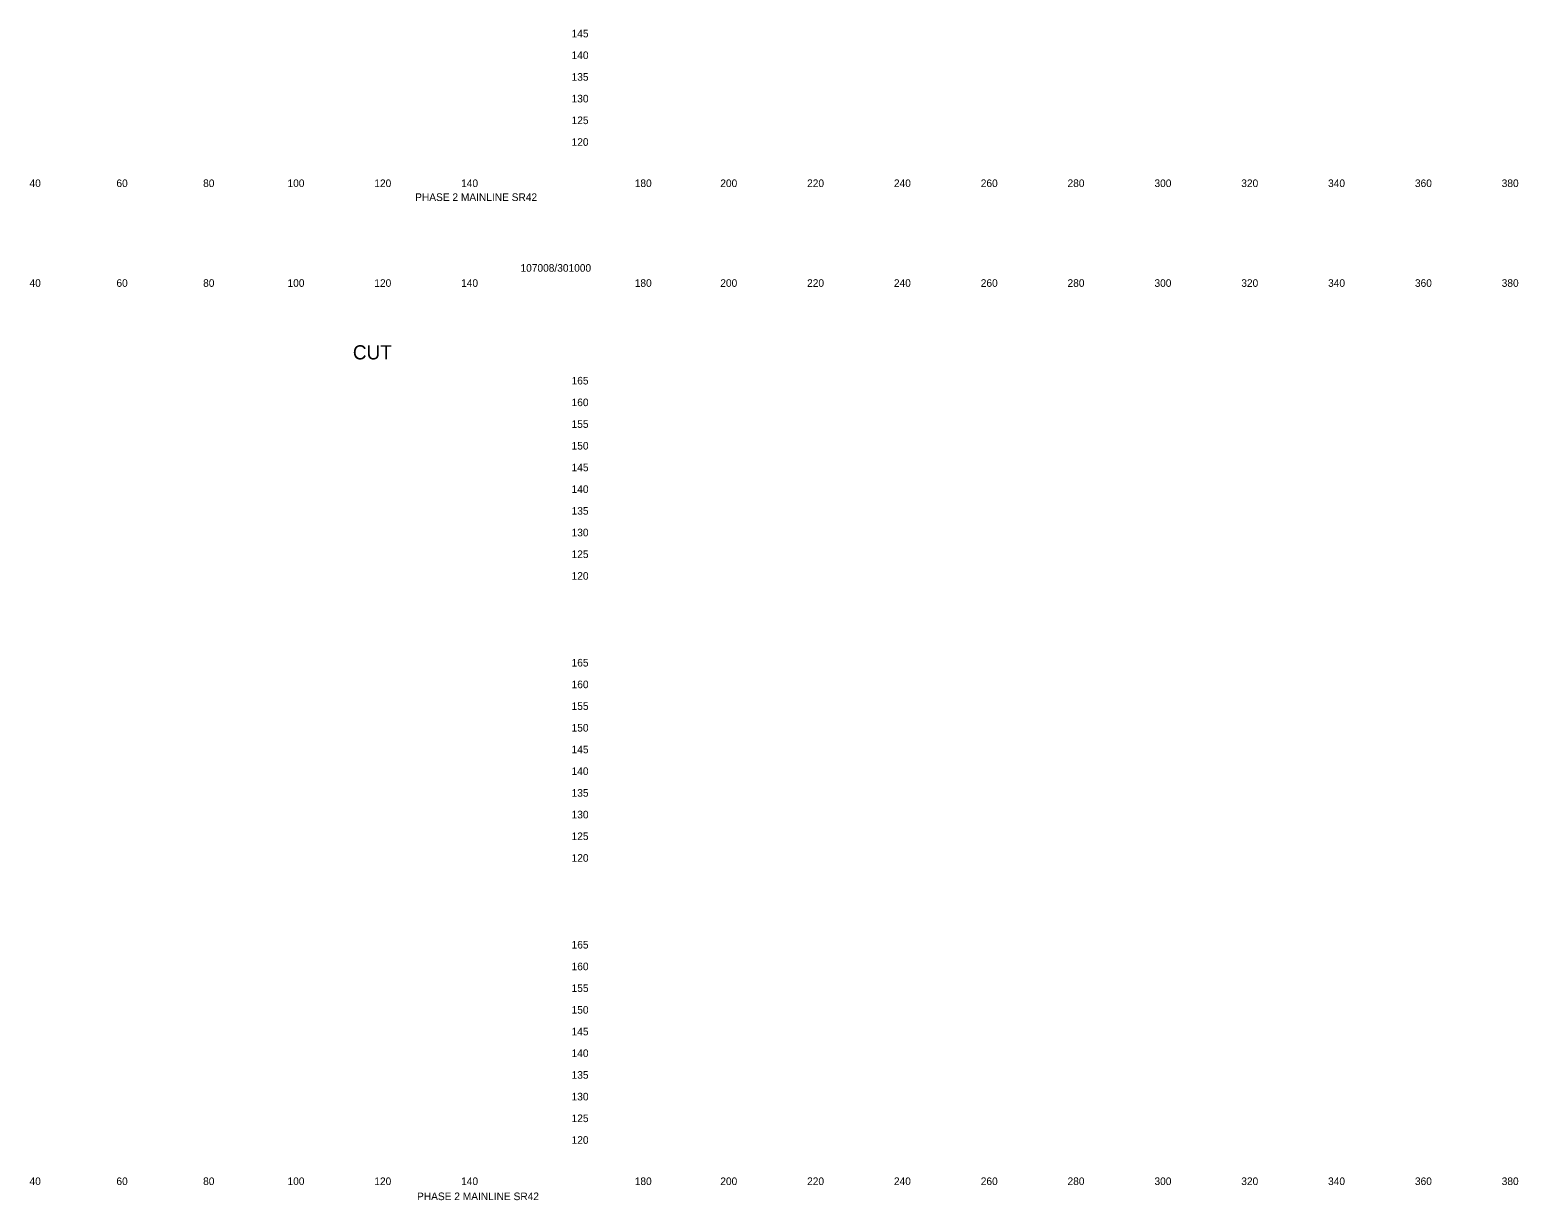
# Model space of a CAD drawing. Extents: x 21281 to 22024, y 6472 to 15208.
# Drawn here: x 21681.3 to 22024.2, y 6471.8 to 6741.6 of the extents above; entities that cross this region are included whole.
import ezdxf

# ---------------------------------------------------------------- set-up
doc = ezdxf.new("R2010")
doc.units = 0
doc.layers.add('XS_SHEET_LABELS_ELEVATION', color=7, linetype='Continuous')
doc.layers.add('XS_SHEET_LABELS_OFFSET', color=7, linetype='Continuous')

msp = doc.modelspace()

# ---------------------------------------------------------------- texts
at = {"layer": 'XS_SHEET_LABELS_ELEVATION'}
for s, p in [('  145  ', (21804.84, 6739.84)), ('  140  ', (21804.84, 6734.84)), ('  135  ', (21804.84, 6729.84)), ('  130  ', (21804.84, 6724.84)), ('  125  ', (21804.84, 6719.84)), ('  120  ', (21804.84, 6714.84)), ('  165  ', (21804.84, 6659.84)), ('  160  ', (21804.84, 6654.84)), ('  155  ', (21804.84, 6649.84)), ('  150  ', (21804.84, 6644.84)), ('  145  ', (21804.84, 6639.84)), ('  140  ', (21804.84, 6634.84)), ('  135  ', (21804.84, 6629.84)), ('  130  ', (21804.84, 6624.84)), ('  125  ', (21804.84, 6619.84)), ('  120  ', (21804.84, 6614.84)), ('  165  ', (21804.84, 6594.84)), ('  160  ', (21804.84, 6589.84)), ('  155  ', (21804.84, 6584.84)), ('  150  ', (21804.84, 6579.84)), ('  145  ', (21804.84, 6574.84)), ('  140  ', (21804.84, 6569.84)), ('  135  ', (21804.84, 6564.84)), ('  130  ', (21804.84, 6559.84)), ('  125  ', (21804.84, 6554.84)), ('  120  ', (21804.84, 6549.84)), ('  165  ', (21804.84, 6529.84)), ('  160  ', (21804.84, 6524.84)), ('  155  ', (21804.84, 6519.84)), ('  150  ', (21804.84, 6514.84)), ('  145  ', (21804.84, 6509.84)), ('  140  ', (21804.84, 6504.84)), ('  135  ', (21804.84, 6499.84)), ('  130  ', (21804.84, 6494.84)), ('  125  ', (21804.84, 6489.84)), ('  120  ', (21804.84, 6484.84))]:
    msp.add_text(s, height=1.75, dxfattribs=at).set_placement(p)
at = {"layer": 'XS_SHEET_LABELS_OFFSET'}
for s, height, p in [('  40  ', 1.75, (21679.95, 6705.34)), ('  60  ', 1.75, (21699.97, 6705.34)), ('  80  ', 1.75, (21719.95, 6705.34)), ('  100  ', 1.75, (21739.39, 6705.34)), ('  120  ', 1.75, (21759.39, 6705.34)), ('  140  ', 1.75, (21779.39, 6705.34)), ('  180  ', 1.75, (21819.39, 6705.34)), ('  200  ', 1.75, (21839.1, 6705.34)), ('  220  ', 1.75, (21859.1, 6705.34)), ('  240  ', 1.75, (21879.1, 6705.34)), ('  260  ', 1.75, (21899.11, 6705.34)), ('  280  ', 1.75, (21919.1, 6705.34)), ('  300  ', 1.75, (21939.13, 6705.34)), ('  320  ', 1.75, (21959.13, 6705.34)), ('  340  ', 1.75, (21979.13, 6705.34)), ('  360  ', 1.75, (21999.14, 6705.34)), ('  380  ', 1.75, (22019.13, 6705.34)), ('PHASE 2 MAINLINE SR42', 1.75, (21770.1, 6702.13)), ('107008/301000', 1.75, (21794.37, 6685.82)), ('  40  ', 1.75, (21679.95, 6682.34)), ('  60  ', 1.75, (21699.97, 6682.34)), ('  80  ', 1.75, (21719.95, 6682.34)), ('  100  ', 1.75, (21739.39, 6682.34)), ('  120  ', 1.75, (21759.39, 6682.34)), ('  140  ', 1.75, (21779.39, 6682.34)), ('  180  ', 1.75, (21819.39, 6682.34)), ('  200  ', 1.75, (21839.1, 6682.34)), ('  220  ', 1.75, (21859.1, 6682.34)), ('  240  ', 1.75, (21879.1, 6682.34)), ('  260  ', 1.75, (21899.11, 6682.34)), ('  280  ', 1.75, (21919.1, 6682.34)), ('  300  ', 1.75, (21939.13, 6682.34)), ('  320  ', 1.75, (21959.13, 6682.34)), ('  340  ', 1.75, (21979.13, 6682.34)), ('  360  ', 1.75, (21999.14, 6682.34)), ('  380  ', 1.75, (22019.13, 6682.34)), ('CUT', 3.273, (21755.74, 6665.61)), ('  40  ', 1.75, (21679.95, 6475.34)), ('  60  ', 1.75, (21699.97, 6475.34)), ('  80  ', 1.75, (21719.95, 6475.34)), ('  100  ', 1.75, (21739.39, 6475.34)), ('  120  ', 1.75, (21759.39, 6475.34)), ('  140  ', 1.75, (21779.39, 6475.34)), ('  180  ', 1.75, (21819.39, 6475.34)), ('  200  ', 1.75, (21839.1, 6475.34)), ('  220  ', 1.75, (21859.1, 6475.34)), ('  240  ', 1.75, (21879.1, 6475.34)), ('  260  ', 1.75, (21899.11, 6475.34)), ('  280  ', 1.75, (21919.1, 6475.34)), ('  300  ', 1.75, (21939.13, 6475.34)), ('  320  ', 1.75, (21959.13, 6475.34)), ('  340  ', 1.75, (21979.13, 6475.34)), ('  360  ', 1.75, (21999.14, 6475.34)), ('  380  ', 1.75, (22019.13, 6475.34)), ('PHASE 2 MAINLINE SR42', 1.75, (21770.53, 6471.86))]:
    msp.add_text(s, height=height, dxfattribs=at).set_placement(p)

doc.saveas('drawing.dxf')
